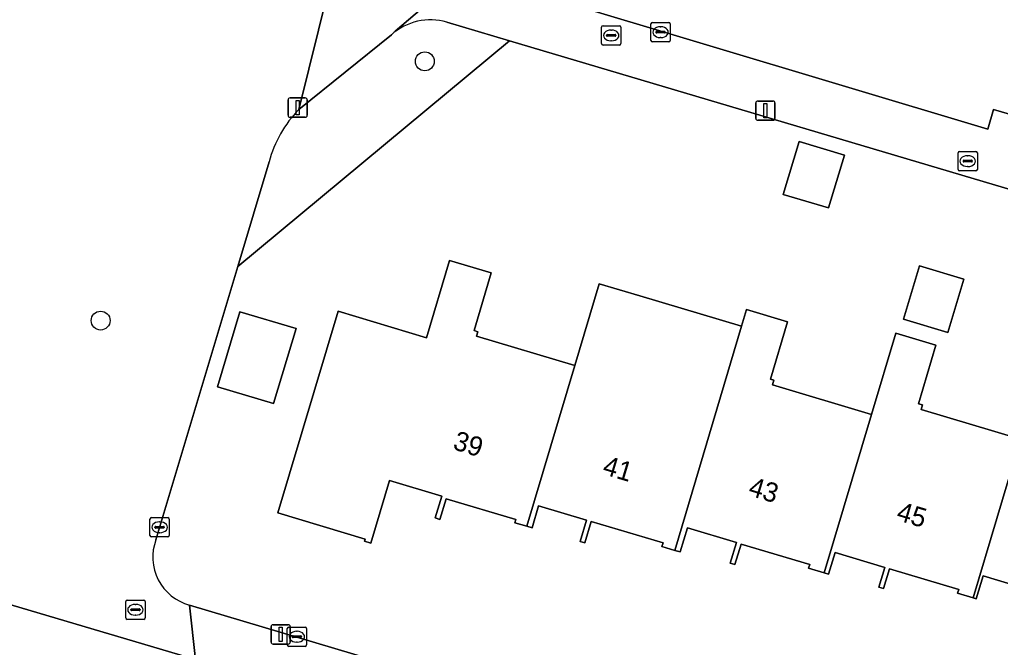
# Model space of a CAD drawing. Extents: x 162184 to 163154, y 385507 to 386516.
# Drawn here: x 162775.6 to 162826.3, y 386056.8 to 386089.3 of the extents above; entities that cross this region are included whole.
import ezdxf

# ---------------------------------------------------------------- set-up
doc = ezdxf.new("R2010")
doc.units = 0
for name, color, linetype in [('IMGEO_Boom', 7, 'Continuous'), ('IMGEO_Brandkraan', 7, 'Continuous'), ('IMGEO_Erf', 7, 'Continuous'), ('IMGEO_Groenvoorziening', 7, 'Continuous'), ('IMGEO_Kolk', 7, 'Continuous'), ('IMGEO_Lichtmast', 7, 'Continuous'), ('IMGEO_Pand', 7, 'Continuous'), ('IMGEO_Pand_nummerreeks', 7, 'Continuous'), ('IMGEO_Rijbaan_lokaal_open', 7, 'Continuous'), ('IMGEO_Rioolput', 7, 'Continuous'), ('IMGEO_Voetpad_open', 7, 'Continuous')]:
    doc.layers.add(name, color=color, linetype=linetype)

msp = doc.modelspace()

# ---------------------------------------------------------------- linework, layer by layer
at = {"layer": 'IMGEO_Boom'}
for centre in [(162796.535, 386087.168), (162779.753, 386073.739)]:
    msp.add_circle(centre, 0.489, dxfattribs=at)
at = {"layer": 'IMGEO_Brandkraan'}
for p, q in [((162824.144, 386081.573), (162824.144, 386082.425)), ((162824.219, 386082.499), (162825.071, 386082.499)), ((162825.145, 386082.425), (162825.145, 386081.573)), ((162824.403, 386081.993), (162824.403, 386082.005)), ((162824.841, 386081.956), (162824.443, 386081.956)), ((162824.446, 386082.042), (162824.844, 386082.042)), ((162824.632, 386082.279), (162824.657, 386082.279)), ((162824.887, 386082.005), (162824.887, 386081.993)), ((162825.071, 386081.499), (162824.219, 386081.499)), ((162824.655, 386081.719), (162824.63, 386081.719))]:
    msp.add_line(p, q, dxfattribs=at)
for points in [[(162824.144, 386081.573), (162824.144, 386082.425)], [(162824.219, 386082.499), (162825.071, 386082.499)], [(162825.145, 386082.425), (162825.145, 386081.573)], [(162825.071, 386081.499), (162824.219, 386081.499)]]:
    msp.add_lwpolyline(points, dxfattribs=at)
for centre, radius, start, end in [((162824.221, 386082.423), 0.0765, 91.552, 178.448), ((162824.221, 386082.423), 0.0765, 91.552, 178.448), ((162825.069, 386082.423), 0.0765, 1.552, 88.448), ((162825.069, 386082.423), 0.0765, 1.552, 88.448), ((162824.443, 386082.002), 0.0403, 85.8775, 175.7526), ((162824.44, 386081.992), 0.0366, 178.938, 274.7102), ((162824.844, 386081.999), 0.043, 264.8664, 352.4533), ((162824.848, 386082.004), 0.0386, 1.7309, 96.639), ((162824.221, 386081.575), 0.0765, 181.552, 268.448), ((162824.221, 386081.575), 0.0765, 181.552, 268.448), ((162825.069, 386081.575), 0.0765, 271.552, 358.448), ((162825.069, 386081.575), 0.0765, 271.552, 358.448)]:
    msp.add_arc(centre, radius, start, end, dxfattribs=at)
for centre, major_axis, ratio, start_param, end_param in [((162824.631, 386081.999), (-0.387, 0.002), 0.722429, 4.712389, 7.853982), ((162824.656, 386081.999), (-0.39, 0.002), 0.717154, 1.570796, 4.712389)]:
    msp.add_ellipse(centre, major_axis=major_axis, ratio=ratio, start_param=start_param, end_param=end_param, dxfattribs=at)
at = {"layer": 'IMGEO_Erf'}
for points in [[(162870.535, 386107.927), (162850.595, 386113.64), (162850.305, 386112.677), (162833.487, 386117.449), (162824.332, 386107.988), (162803.409, 386090.347), (162825.679, 386083.648), (162825.975, 386084.675), (162833.293, 386082.531), (162833.524, 386083.355), (162854.019, 386077.271)], [(162852.082, 386075.081), (162839.183, 386078.894), (162838.901, 386078.006), (162831.456, 386080.227), (162831.135, 386079.251), (162800.917, 386088.236), (162786.855, 386076.549), (162782.615, 386062.389)], [(162828.018, 386059.742), (162825.438, 386060.512), (162825.085, 386059.33), (162824.926, 386059.377), (162824.124, 386059.617), (162824.182, 386059.814), (162820.587, 386060.888), (162820.278, 386059.855), (162820.042, 386059.926), (162820.349, 386060.952), (162817.774, 386061.721), (162817.439, 386060.6), (162817.219, 386060.666), (162816.408, 386060.908), (162816.464, 386061.097), (162812.908, 386062.159), (162812.591, 386061.1), (162812.348, 386061.173), (162812.67, 386062.251), (162810.132, 386063.009), (162809.756, 386061.752), (162809.473, 386061.836), (162808.815, 386062.033), (162808.871, 386062.222), (162805.146, 386063.335), (162804.814, 386062.226), (162804.584, 386062.295), (162804.914, 386063.4), (162802.43, 386064.142), (162802.089, 386063.002), (162801.815, 386063.084), (162801.197, 386063.268), (162801.246, 386063.431), (162797.636, 386064.51), (162797.317, 386063.443), (162797.073, 386063.516), (162797.412, 386064.649), (162794.713, 386065.455), (162793.745, 386062.215), (162793.414, 386062.313), (162793.447, 386062.424), (162788.922, 386063.776), (162792.042, 386074.221), (162796.626, 386072.851), (162797.823, 386076.857), (162799.979, 386076.213), (162799.084, 386073.217), (162799.288, 386073.157), (162799.219, 386072.927), (162804.304, 386071.408), (162805.57, 386075.642), (162807.669, 386075.015), (162812.933, 386073.443), (162813.192, 386074.309), (162815.315, 386073.675), (162814.428, 386070.705), (162814.611, 386070.65), (162814.54, 386070.413), (162819.67, 386068.88), (162820.927, 386073.084), (162823.001, 386072.464), (162822.095, 386069.434), (162822.302, 386069.372), (162822.231, 386069.136), (162827.378, 386067.598)], [(162784.356, 386059.006), (162799.397, 386054.514), (162799.769, 386055.681), (162807.328, 386053.422), (162807.585, 386054.322), (162814.903, 386052.127), (162815.16, 386053.066), (162835.401, 386046.944)]]:
    msp.add_lwpolyline(points, dxfattribs=at)
for points in [[(162815.916, 386083.015), (162818.257, 386082.316), (162817.439, 386079.579), (162815.098, 386080.278)], [(162821.315, 386073.805), (162822.14, 386076.567), (162824.448, 386075.877), (162823.622, 386073.115)], [(162788.707, 386069.436), (162785.798, 386070.305), (162786.961, 386074.2), (162789.871, 386073.331)]]:
    msp.add_lwpolyline(points, close=True, dxfattribs=at)
msp.add_arc((162785.022, 386061.488), 2.57, 159.4855, 254.9781, dxfattribs=at)
at = {"layer": 'IMGEO_Groenvoorziening'}
for points in [[(162788.474, 386081.956), (162786.855, 386076.549), (162800.917, 386088.236), (162797.679, 386089.199)], [(162794.807, 386088.547), (162790.02, 386084.68)]]:
    msp.add_lwpolyline(points, dxfattribs=at)
msp.add_lwpolyline([(162784.669, 386056.18), (162761.276, 386063.106), (162754.435, 386058.403), (162786.142, 386049.469), (162786.962, 386052.186), (162787.099, 386053.344), (162787.091, 386053.575), (162787.062, 386053.805), (162787.012, 386054.031), (162786.943, 386054.251), (162786.854, 386054.465), (162786.746, 386054.67), (162786.621, 386054.864), (162786.479, 386055.046), (162786.445, 386055.085), (162785.618, 386055.732)], close=True, dxfattribs=at)
for centre, radius, start, end in [((162796.832, 386086.279), 3.04, 73.8221, 131.7588), ((162794.464, 386080.357), 6.2, 135.7911, 165.055)]:
    msp.add_arc(centre, radius, start, end, dxfattribs=at)
at = {"layer": 'IMGEO_Kolk'}
for p, q in [((162808.242, 386088.254), (162808.242, 386089.106)), ((162808.317, 386089.18), (162809.169, 386089.18)), ((162808.73, 386088.96), (162808.755, 386088.96)), ((162809.243, 386089.106), (162809.243, 386088.254)), ((162808.501, 386088.674), (162808.501, 386088.686)), ((162808.939, 386088.637), (162808.541, 386088.637)), ((162808.544, 386088.723), (162808.942, 386088.723)), ((162808.985, 386088.686), (162808.985, 386088.674)), ((162809.169, 386088.18), (162808.317, 386088.18)), ((162808.753, 386088.4), (162808.728, 386088.4)), ((162782.305, 386062.606), (162782.305, 386063.458)), ((162782.38, 386063.532), (162783.232, 386063.532)), ((162782.607, 386063.075), (162783.005, 386063.075)), ((162782.793, 386063.312), (162782.818, 386063.312)), ((162783.306, 386063.458), (162783.306, 386062.606)), ((162782.564, 386063.026), (162782.564, 386063.038)), ((162783.002, 386062.989), (162782.604, 386062.989)), ((162782.816, 386062.752), (162782.791, 386062.752)), ((162783.048, 386063.038), (162783.048, 386063.026)), ((162783.232, 386062.532), (162782.38, 386062.532)), ((162789.413, 386056.938), (162789.413, 386057.79)), ((162789.488, 386057.864), (162790.34, 386057.864)), ((162789.901, 386057.644), (162789.926, 386057.644)), ((162790.414, 386057.79), (162790.414, 386056.938)), ((162789.672, 386057.358), (162789.672, 386057.37)), ((162790.11, 386057.321), (162789.712, 386057.321)), ((162789.715, 386057.407), (162790.113, 386057.407)), ((162789.924, 386057.084), (162789.899, 386057.084)), ((162790.156, 386057.37), (162790.156, 386057.358)), ((162790.34, 386056.864), (162789.488, 386056.864))]:
    msp.add_line(p, q, dxfattribs=at)
for points in [[(162808.242, 386088.254), (162808.242, 386089.106)], [(162808.317, 386089.18), (162809.169, 386089.18)], [(162809.243, 386089.106), (162809.243, 386088.254)], [(162809.169, 386088.18), (162808.317, 386088.18)], [(162782.305, 386062.606), (162782.305, 386063.458)], [(162782.38, 386063.532), (162783.232, 386063.532)], [(162783.306, 386063.458), (162783.306, 386062.606)], [(162783.232, 386062.532), (162782.38, 386062.532)], [(162789.413, 386056.938), (162789.413, 386057.79)], [(162789.488, 386057.864), (162790.34, 386057.864)], [(162790.414, 386057.79), (162790.414, 386056.938)], [(162790.34, 386056.864), (162789.488, 386056.864)]]:
    msp.add_lwpolyline(points, dxfattribs=at)
for centre, radius, start, end in [((162808.319, 386089.104), 0.0765, 91.552, 178.448), ((162808.319, 386089.104), 0.0765, 91.552, 178.448), ((162809.167, 386089.104), 0.0765, 1.552, 88.448), ((162809.167, 386089.104), 0.0765, 1.552, 88.448), ((162808.541, 386088.683), 0.0403, 85.8775, 175.7526), ((162808.538, 386088.673), 0.0366, 178.938, 274.7102), ((162808.942, 386088.68), 0.043, 264.8664, 352.4533), ((162808.946, 386088.685), 0.0386, 1.7309, 96.639), ((162808.319, 386088.256), 0.0765, 181.552, 268.448), ((162808.319, 386088.256), 0.0765, 181.552, 268.448), ((162809.167, 386088.256), 0.0765, 271.552, 358.448), ((162809.167, 386088.256), 0.0765, 271.552, 358.448), ((162782.382, 386063.456), 0.0765, 91.552, 178.448), ((162782.382, 386063.456), 0.0765, 91.552, 178.448), ((162782.604, 386063.035), 0.0403, 85.8775, 175.7526), ((162783.009, 386063.037), 0.0386, 1.7309, 96.639), ((162783.23, 386063.456), 0.0765, 1.552, 88.448), ((162783.23, 386063.456), 0.0765, 1.552, 88.448), ((162782.382, 386062.608), 0.0765, 181.552, 268.448), ((162782.382, 386062.608), 0.0765, 181.552, 268.448), ((162782.601, 386063.025), 0.0366, 178.938, 274.7102), ((162783.005, 386063.032), 0.043, 264.8664, 352.4533), ((162783.23, 386062.608), 0.0765, 271.552, 358.448), ((162783.23, 386062.608), 0.0765, 271.552, 358.448), ((162789.49, 386057.788), 0.0765, 91.552, 178.448), ((162789.49, 386057.788), 0.0765, 91.552, 178.448), ((162790.338, 386057.788), 0.0765, 1.552, 88.448), ((162790.338, 386057.788), 0.0765, 1.552, 88.448), ((162789.712, 386057.367), 0.0403, 85.8775, 175.7526), ((162789.709, 386057.357), 0.0366, 178.938, 274.7102), ((162790.113, 386057.364), 0.043, 264.8664, 352.4533), ((162790.117, 386057.369), 0.0386, 1.7309, 96.639), ((162789.49, 386056.94), 0.0765, 181.552, 268.448), ((162789.49, 386056.94), 0.0765, 181.552, 268.448), ((162790.338, 386056.94), 0.0765, 271.552, 358.448), ((162790.338, 386056.94), 0.0765, 271.552, 358.448)]:
    msp.add_arc(centre, radius, start, end, dxfattribs=at)
for centre, major_axis, ratio, start_param, end_param in [((162808.729, 386088.68), (-0.387, 0.002), 0.722429, 4.712389, 7.853982), ((162808.754, 386088.68), (-0.39, 0.002), 0.717154, 1.570796, 4.712389), ((162782.792, 386063.032), (-0.387, 0.002), 0.722429, 4.712389, 7.853982), ((162782.817, 386063.032), (-0.39, 0.002), 0.717154, 1.570796, 4.712389), ((162789.9, 386057.364), (-0.387, 0.002), 0.722429, 4.712389, 7.853982), ((162789.925, 386057.364), (-0.39, 0.002), 0.717154, 1.570796, 4.712389)]:
    msp.add_ellipse(centre, major_axis=major_axis, ratio=ratio, start_param=start_param, end_param=end_param, dxfattribs=at)
at = {"layer": 'IMGEO_Lichtmast'}
for p, q in [((162789.458, 386084.372), (162789.458, 386085.172)), ((162789.458, 386085.172), (162789.458, 386084.372)), ((162789.558, 386085.272), (162790.348, 386085.272)), ((162790.348, 386085.272), (162789.558, 386085.272)), ((162790.448, 386085.172), (162790.448, 386084.372)), ((162790.448, 386084.372), (162790.448, 386085.172)), ((162813.675, 386084.213), (162813.675, 386085.013)), ((162813.675, 386085.013), (162813.675, 386084.213)), ((162813.775, 386085.113), (162814.565, 386085.113)), ((162814.565, 386085.113), (162813.775, 386085.113)), ((162814.665, 386085.013), (162814.665, 386084.213)), ((162814.665, 386084.213), (162814.665, 386085.013)), ((162790.348, 386084.272), (162789.558, 386084.272)), ((162789.558, 386084.272), (162790.348, 386084.272)), ((162814.565, 386084.113), (162813.775, 386084.113)), ((162813.775, 386084.113), (162814.565, 386084.113)), ((162788.678, 386057.985), (162789.468, 386057.985)), ((162789.468, 386057.985), (162788.678, 386057.985)), ((162788.578, 386057.085), (162788.578, 386057.885)), ((162788.578, 386057.885), (162788.578, 386057.085)), ((162789.568, 386057.885), (162789.568, 386057.085)), ((162789.568, 386057.085), (162789.568, 386057.885)), ((162789.468, 386056.985), (162788.678, 386056.985)), ((162788.678, 386056.985), (162789.468, 386056.985))]:
    msp.add_line(p, q, dxfattribs=at)
for points in [[(162789.878, 386085.147), (162790.028, 386085.147), (162790.028, 386084.397), (162789.878, 386084.397), (162789.878, 386085.147)], [(162814.095, 386084.988), (162814.245, 386084.988), (162814.245, 386084.238), (162814.095, 386084.238), (162814.095, 386084.988)], [(162788.998, 386057.86), (162789.148, 386057.86), (162789.148, 386057.11), (162788.998, 386057.11), (162788.998, 386057.86)]]:
    msp.add_lwpolyline(points, dxfattribs=at)
for centre, start, end in [((162789.558, 386085.172), 90, 180), ((162789.558, 386085.172), 90, 180), ((162790.348, 386085.172), 0, 90), ((162790.348, 386085.172), 360, 90), ((162813.775, 386085.013), 90, 180), ((162813.775, 386085.013), 90, 180), ((162814.565, 386085.013), 0, 90), ((162814.565, 386085.013), 360, 90), ((162789.558, 386084.372), 180, 270), ((162789.558, 386084.372), 180, 270), ((162790.348, 386084.372), 270, 0), ((162790.348, 386084.372), 270, 0), ((162813.775, 386084.213), 180, 270), ((162813.775, 386084.213), 180, 270), ((162814.565, 386084.213), 270, 0), ((162814.565, 386084.213), 270, 0), ((162788.678, 386057.885), 90, 180), ((162788.678, 386057.885), 90, 180), ((162789.468, 386057.885), 0, 90), ((162789.468, 386057.885), 360, 90), ((162788.678, 386057.085), 180, 270), ((162788.678, 386057.085), 180, 270), ((162789.468, 386057.085), 270, 0), ((162789.468, 386057.085), 270, 0)]:
    msp.add_arc(centre, 0.1, start, end, dxfattribs=at)
at = {"layer": 'IMGEO_Pand'}
for points in [[(162815.098, 386080.278), (162817.439, 386079.579), (162818.257, 386082.316), (162815.916, 386083.015)], [(162804.304, 386071.408), (162799.219, 386072.927), (162799.288, 386073.157), (162799.084, 386073.217), (162799.979, 386076.213), (162797.823, 386076.857), (162796.626, 386072.851), (162792.042, 386074.221), (162788.922, 386063.776), (162793.447, 386062.424), (162793.414, 386062.313), (162793.745, 386062.215), (162794.713, 386065.455), (162797.412, 386064.649), (162797.073, 386063.516), (162797.317, 386063.443), (162797.636, 386064.51), (162801.246, 386063.431), (162801.197, 386063.268), (162801.815, 386063.084)], [(162821.315, 386073.805), (162823.622, 386073.115), (162824.448, 386075.877), (162822.14, 386076.567)], [(162804.304, 386071.408), (162801.815, 386063.084), (162802.089, 386063.002), (162802.43, 386064.142), (162804.914, 386063.4), (162804.584, 386062.295), (162804.814, 386062.226), (162805.146, 386063.335), (162808.871, 386062.222), (162808.815, 386062.033), (162809.473, 386061.836), (162812.933, 386073.443), (162807.669, 386075.015), (162805.57, 386075.642)], [(162812.933, 386073.443), (162809.473, 386061.836), (162809.756, 386061.752), (162810.132, 386063.009), (162812.67, 386062.251), (162812.348, 386061.173), (162812.591, 386061.1), (162812.908, 386062.159), (162816.464, 386061.097), (162816.408, 386060.908), (162817.219, 386060.666), (162819.67, 386068.88), (162814.54, 386070.413), (162814.611, 386070.65), (162814.428, 386070.705), (162815.315, 386073.675), (162813.192, 386074.309)], [(162785.798, 386070.305), (162788.707, 386069.436), (162789.871, 386073.331), (162786.961, 386074.2)], [(162817.219, 386060.666), (162817.439, 386060.6), (162817.774, 386061.721), (162820.349, 386060.952), (162820.042, 386059.926), (162820.278, 386059.855), (162820.587, 386060.888), (162824.182, 386059.814), (162824.124, 386059.617), (162824.926, 386059.377), (162827.378, 386067.598), (162822.231, 386069.136), (162822.302, 386069.372), (162822.095, 386069.434), (162823.001, 386072.464), (162820.927, 386073.084), (162819.67, 386068.88)], [(162835.038, 386066.4), (162829.91, 386067.932), (162829.996, 386068.219), (162829.833, 386068.267), (162830.731, 386071.274), (162828.661, 386071.892), (162827.378, 386067.598), (162824.926, 386059.377), (162825.085, 386059.33), (162825.438, 386060.512), (162828.018, 386059.742), (162827.675, 386058.591), (162827.917, 386058.518), (162828.252, 386059.638), (162831.908, 386058.546), (162831.853, 386058.363), (162832.578, 386058.146)]]:
    msp.add_lwpolyline(points, close=True, dxfattribs=at)
at = {"layer": 'IMGEO_Rijbaan_lokaal_open'}
for points in [[(162790.02, 386084.68), (162792.573, 386095.002)], [(162786.855, 386076.549), (162788.474, 386081.956)], [(162782.615, 386062.389), (162786.855, 386076.549)], [(162759.328, 386069.587), (162759.153, 386068.627), (162757.996, 386065.377), (162757.426, 386064.259), (162761.276, 386063.106), (162784.669, 386056.18), (162784.356, 386059.006)]]:
    msp.add_lwpolyline(points, dxfattribs=at)
for centre, radius, start, end in [((162794.464, 386080.357), 6.2, 135.7911, 165.055), ((162785.022, 386061.488), 2.57, 159.4855, 254.9781)]:
    msp.add_arc(centre, radius, start, end, dxfattribs=at)
at = {"layer": 'IMGEO_Rioolput'}
for p, q in [((162805.762, 386089.011), (162806.614, 386089.011)), ((162805.687, 386088.085), (162805.687, 386088.937)), ((162805.946, 386088.505), (162805.946, 386088.517)), ((162806.384, 386088.468), (162805.986, 386088.468)), ((162805.989, 386088.554), (162806.387, 386088.554)), ((162806.175, 386088.791), (162806.2, 386088.791)), ((162806.43, 386088.517), (162806.43, 386088.505)), ((162806.688, 386088.937), (162806.688, 386088.085)), ((162806.614, 386088.011), (162805.762, 386088.011)), ((162806.198, 386088.231), (162806.173, 386088.231)), ((162781.055, 386058.334), (162781.055, 386059.186)), ((162781.13, 386059.26), (162781.982, 386059.26)), ((162781.543, 386059.04), (162781.568, 386059.04)), ((162782.056, 386059.186), (162782.056, 386058.334)), ((162781.314, 386058.754), (162781.314, 386058.766)), ((162781.752, 386058.717), (162781.354, 386058.717)), ((162781.357, 386058.803), (162781.755, 386058.803)), ((162781.566, 386058.48), (162781.541, 386058.48)), ((162781.798, 386058.766), (162781.798, 386058.754)), ((162781.982, 386058.26), (162781.13, 386058.26))]:
    msp.add_line(p, q, dxfattribs=at)
for points in [[(162805.762, 386089.011), (162806.614, 386089.011)], [(162805.687, 386088.085), (162805.687, 386088.937)], [(162806.688, 386088.937), (162806.688, 386088.085)], [(162806.614, 386088.011), (162805.762, 386088.011)], [(162781.055, 386058.334), (162781.055, 386059.186)], [(162781.13, 386059.26), (162781.982, 386059.26)], [(162782.056, 386059.186), (162782.056, 386058.334)], [(162781.982, 386058.26), (162781.13, 386058.26)]]:
    msp.add_lwpolyline(points, dxfattribs=at)
for centre, radius, start, end in [((162805.764, 386088.935), 0.0765, 91.552, 178.448), ((162805.764, 386088.935), 0.0765, 91.552, 178.448), ((162806.612, 386088.935), 0.0765, 1.552, 88.448), ((162806.612, 386088.935), 0.0765, 1.552, 88.448), ((162805.986, 386088.514), 0.0403, 85.8775, 175.7526), ((162805.983, 386088.504), 0.0366, 178.938, 274.7102), ((162806.387, 386088.511), 0.043, 264.8664, 352.4533), ((162806.391, 386088.516), 0.0386, 1.7309, 96.639), ((162805.764, 386088.087), 0.0765, 181.552, 268.448), ((162805.764, 386088.087), 0.0765, 181.552, 268.448), ((162806.612, 386088.087), 0.0765, 271.552, 358.448), ((162806.612, 386088.087), 0.0765, 271.552, 358.448), ((162781.132, 386059.184), 0.0765, 91.552, 178.448), ((162781.132, 386059.184), 0.0765, 91.552, 178.448), ((162781.98, 386059.184), 0.0765, 1.552, 88.448), ((162781.98, 386059.184), 0.0765, 1.552, 88.448), ((162781.354, 386058.763), 0.0403, 85.8775, 175.7526), ((162781.351, 386058.753), 0.0366, 178.938, 274.7102), ((162781.755, 386058.76), 0.043, 264.8664, 352.4533), ((162781.759, 386058.765), 0.0386, 1.7309, 96.639), ((162781.132, 386058.336), 0.0765, 181.552, 268.448), ((162781.132, 386058.336), 0.0765, 181.552, 268.448), ((162781.98, 386058.336), 0.0765, 271.552, 358.448), ((162781.98, 386058.336), 0.0765, 271.552, 358.448)]:
    msp.add_arc(centre, radius, start, end, dxfattribs=at)
for centre, major_axis, ratio, start_param, end_param in [((162806.174, 386088.511), (-0.387, 0.002), 0.722429, 4.712389, 7.853982), ((162806.199, 386088.511), (-0.39, 0.002), 0.717154, 1.570796, 4.712389), ((162781.542, 386058.76), (-0.387, 0.002), 0.722429, 4.712389, 7.853982), ((162781.567, 386058.76), (-0.39, 0.002), 0.717154, 1.570796, 4.712389)]:
    msp.add_ellipse(centre, major_axis=major_axis, ratio=ratio, start_param=start_param, end_param=end_param, dxfattribs=at)
at = {"layer": 'IMGEO_Voetpad_open'}
for points in [[(162792.681, 386094.115), (162792.573, 386095.002), (162790.02, 386084.68), (162794.807, 386088.547), (162794.993, 386088.729), (162801.658, 386094.403), (162820.177, 386110.635)], [(162801.658, 386094.403), (162794.993, 386088.729), (162794.807, 386088.547)], [(162833.524, 386083.355), (162833.293, 386082.531), (162825.975, 386084.675), (162825.679, 386083.648), (162803.409, 386090.347), (162802.518, 386090.766), (162801.749, 386091.381)], [(162797.679, 386089.199), (162800.917, 386088.236), (162831.135, 386079.251), (162831.456, 386080.227), (162838.901, 386078.006), (162839.183, 386078.894), (162852.082, 386075.081)], [(162815.16, 386053.066), (162814.903, 386052.127), (162807.585, 386054.322), (162807.328, 386053.422), (162799.769, 386055.681), (162799.397, 386054.514), (162784.356, 386059.006), (162784.669, 386056.18), (162792.384, 386054.008), (162811.411, 386048.331), (162811.848, 386049.764), (162819.133, 386047.596), (162819.359, 386047.527), (162819.767, 386048.849), (162833.527, 386044.83)]]:
    msp.add_lwpolyline(points, dxfattribs=at)
msp.add_arc((162796.832, 386086.279), 3.04, 73.8221, 131.7588, dxfattribs=at)

# ---------------------------------------------------------------- texts
at = {"layer": 'IMGEO_Pand_nummerreeks'}
for s, rotation, p in [('39', 342.7864, (162797.937, 386067.095)), ('41', 343.4012, (162805.686, 386065.801)), ('43', 343.1979, (162813.235, 386064.704)), ('45', 343.4272, (162820.904, 386063.419))]:
    msp.add_text(s, height=1, rotation=rotation, dxfattribs=at).set_placement(p)

doc.saveas('drawing.dxf')
